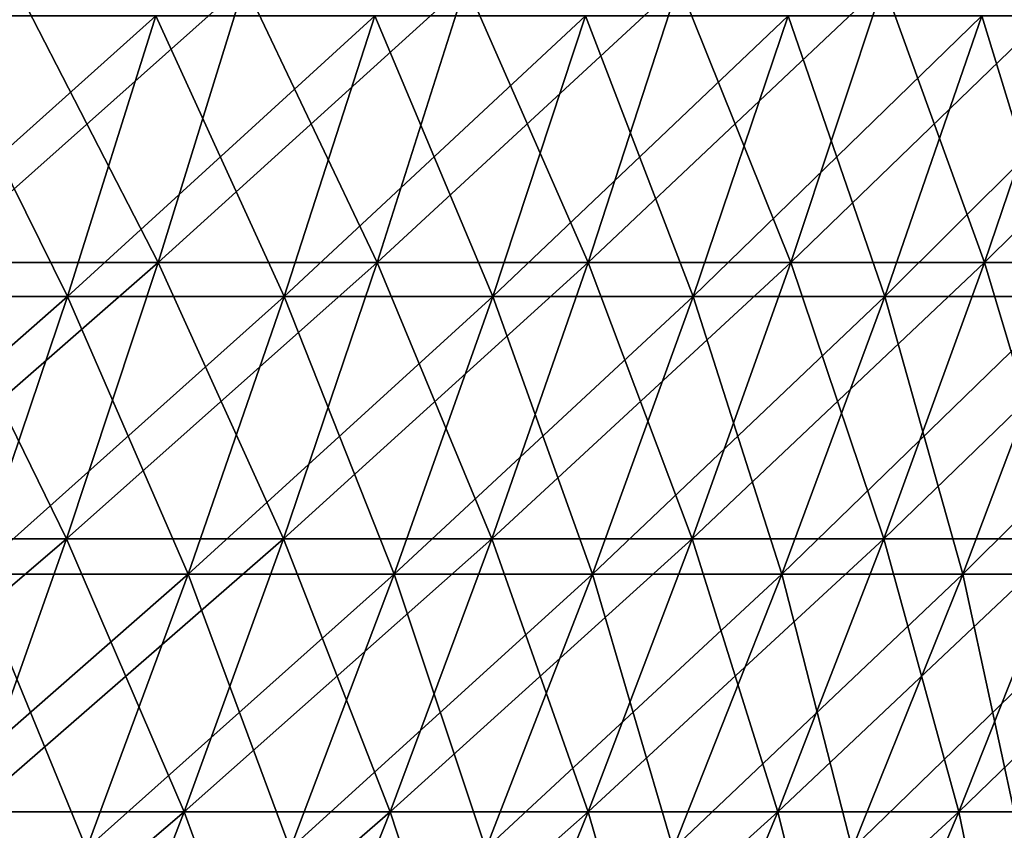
# Model space of a CAD drawing. Header units: millimetres. Extents: x -250 to 250, y 3898 to 4150.
# Tile 533 of 558: x 172 to 192, y 4041 to 4058. Entities that reach past the tile are written whole.
import ezdxf

# ---------------------------------------------------------------- set-up
doc = ezdxf.new("R2010")
doc.units = ezdxf.units.MM
doc.header["$LTSCALE"] = 5.599365
for name, color, linetype in [('2', 7, 'CONTINUOUS'), ('3', 7, 'CONTINUOUS'), ('4', 7, 'CONTINUOUS'), ('5', 7, 'CONTINUOUS')]:
    doc.layers.add(name, color=color, linetype=linetype)

msp = doc.modelspace()

# ---------------------------------------------------------------- linework, layer by layer
at = {"layer": '2', "color": 251, "linetype": 'Continuous', "true_color": 0x504f50}
for points in [[(174.936, 4052.869, -149.876), (170.238, 4052.869, -155.192), (176.721, 4058.644, -151.406), (174.936, 4052.869, -149.876)], [(176.721, 4058.644, -151.406), (170.238, 4052.869, -155.192), (171.975, 4058.644, -156.776), (176.721, 4058.644, -151.406)], [(179.469, 4052.869, -144.418), (174.936, 4052.869, -149.876), (181.3, 4058.644, -145.892), (179.469, 4052.869, -144.418)], [(181.3, 4058.644, -145.892), (174.936, 4052.869, -149.876), (176.721, 4058.644, -151.406), (181.3, 4058.644, -145.892)], [(183.831, 4052.869, -138.823), (179.469, 4052.869, -144.418), (185.707, 4058.644, -140.239), (183.831, 4052.869, -138.823)], [(185.707, 4058.644, -140.239), (179.469, 4052.869, -144.418), (181.3, 4058.644, -145.892), (185.707, 4058.644, -140.239)], [(188.019, 4052.869, -133.096), (183.831, 4052.869, -138.823), (189.937, 4058.644, -134.454), (188.019, 4052.869, -133.096)], [(189.937, 4058.644, -134.454), (183.831, 4052.869, -138.823), (185.707, 4058.644, -140.239), (189.937, 4058.644, -134.454)], [(192.028, 4052.869, -127.243), (188.019, 4052.869, -133.096), (193.988, 4058.644, -128.541), (192.028, 4052.869, -127.243)], [(193.988, 4058.644, -128.541), (188.019, 4052.869, -133.096), (189.937, 4058.644, -134.454), (193.988, 4058.644, -128.541)], [(195.856, 4052.869, -121.269), (192.028, 4052.869, -127.243), (197.854, 4058.644, -122.506), (195.856, 4052.869, -121.269)], [(197.854, 4058.644, -122.506), (192.028, 4052.869, -127.243), (193.988, 4058.644, -128.541), (197.854, 4058.644, -122.506)], [(173.042, 4047.154, -148.254), (168.395, 4047.154, -153.512), (174.936, 4052.869, -149.876), (173.042, 4047.154, -148.254)], [(174.936, 4052.869, -149.876), (168.395, 4047.154, -153.512), (170.238, 4052.869, -155.192), (174.936, 4052.869, -149.876)], [(177.526, 4047.154, -142.854), (173.042, 4047.154, -148.254), (179.469, 4052.869, -144.418), (177.526, 4047.154, -142.854)], [(179.469, 4052.869, -144.418), (173.042, 4047.154, -148.254), (174.936, 4052.869, -149.876), (179.469, 4052.869, -144.418)], [(181.841, 4047.154, -137.32), (177.526, 4047.154, -142.854), (183.831, 4052.869, -138.823), (181.841, 4047.154, -137.32)], [(183.831, 4052.869, -138.823), (177.526, 4047.154, -142.854), (179.469, 4052.869, -144.418), (183.831, 4052.869, -138.823)], [(185.983, 4047.154, -131.655), (181.841, 4047.154, -137.32), (188.019, 4052.869, -133.096), (185.983, 4047.154, -131.655)], [(188.019, 4052.869, -133.096), (181.841, 4047.154, -137.32), (183.831, 4052.869, -138.823), (188.019, 4052.869, -133.096)], [(189.949, 4047.154, -125.865), (185.983, 4047.154, -131.655), (192.028, 4052.869, -127.243), (189.949, 4047.154, -125.865)], [(192.028, 4052.869, -127.243), (185.983, 4047.154, -131.655), (188.019, 4052.869, -133.096), (192.028, 4052.869, -127.243)], [(193.735, 4047.154, -119.956), (189.949, 4047.154, -125.865), (195.856, 4052.869, -121.269), (193.735, 4047.154, -119.956)], [(195.856, 4052.869, -121.269), (189.949, 4047.154, -125.865), (192.028, 4052.869, -127.243), (195.856, 4052.869, -121.269)], [(171.041, 4041.504, -146.539), (166.447, 4041.504, -151.736), (173.042, 4047.154, -148.254), (171.041, 4041.504, -146.539)], [(173.042, 4047.154, -148.254), (166.447, 4041.504, -151.736), (168.395, 4047.154, -153.512), (173.042, 4047.154, -148.254)], [(175.472, 4041.504, -141.202), (171.041, 4041.504, -146.539), (177.526, 4047.154, -142.854), (175.472, 4041.504, -141.202)], [(177.526, 4047.154, -142.854), (171.041, 4041.504, -146.539), (173.042, 4047.154, -148.254), (177.526, 4047.154, -142.854)], [(179.737, 4041.504, -135.731), (175.472, 4041.504, -141.202), (181.841, 4047.154, -137.32), (179.737, 4041.504, -135.731)], [(181.841, 4047.154, -137.32), (175.472, 4041.504, -141.202), (177.526, 4047.154, -142.854), (181.841, 4047.154, -137.32)], [(183.832, 4041.504, -130.132), (179.737, 4041.504, -135.731), (185.983, 4047.154, -131.655), (183.832, 4041.504, -130.132)], [(185.983, 4047.154, -131.655), (179.737, 4041.504, -135.731), (181.841, 4047.154, -137.32), (185.983, 4047.154, -131.655)], [(187.752, 4041.504, -124.409), (183.832, 4041.504, -130.132), (189.949, 4047.154, -125.865), (187.752, 4041.504, -124.409)], [(189.949, 4047.154, -125.865), (183.832, 4041.504, -130.132), (185.983, 4047.154, -131.655), (189.949, 4047.154, -125.865)], [(191.494, 4041.504, -118.568), (187.752, 4041.504, -124.409), (193.735, 4047.154, -119.956), (191.494, 4041.504, -118.568)], [(193.735, 4047.154, -119.956), (187.752, 4041.504, -124.409), (189.949, 4047.154, -125.865), (193.735, 4047.154, -119.956)], [(195.055, 4041.504, -112.615), (191.494, 4041.504, -118.568), (197.337, 4047.154, -113.933), (195.055, 4041.504, -112.615)], [(197.337, 4047.154, -113.933), (191.494, 4041.504, -118.568), (193.735, 4047.154, -119.956), (197.337, 4047.154, -113.933)], [(173.31, 4035.92, -139.462), (168.933, 4035.92, -144.733), (175.472, 4041.504, -141.202), (173.31, 4035.92, -139.462)], [(175.472, 4041.504, -141.202), (168.933, 4035.92, -144.733), (171.041, 4041.504, -146.539), (175.472, 4041.504, -141.202)], [(177.522, 4035.92, -134.059), (173.31, 4035.92, -139.462), (179.737, 4041.504, -135.731), (177.522, 4035.92, -134.059)], [(179.737, 4041.504, -135.731), (173.31, 4035.92, -139.462), (175.472, 4041.504, -141.202), (179.737, 4041.504, -135.731)], [(181.566, 4035.92, -128.528), (177.522, 4035.92, -134.059), (183.832, 4041.504, -130.132), (181.566, 4035.92, -128.528)], [(183.832, 4041.504, -130.132), (177.522, 4035.92, -134.059), (179.737, 4041.504, -135.731), (183.832, 4041.504, -130.132)], [(185.438, 4035.92, -122.876), (181.566, 4035.92, -128.528), (187.752, 4041.504, -124.409), (185.438, 4035.92, -122.876)], [(187.752, 4041.504, -124.409), (181.566, 4035.92, -128.528), (183.832, 4041.504, -130.132), (187.752, 4041.504, -124.409)], [(189.134, 4035.92, -117.107), (185.438, 4035.92, -122.876), (191.494, 4041.504, -118.568), (189.134, 4035.92, -117.107)], [(191.494, 4041.504, -118.568), (185.438, 4035.92, -122.876), (187.752, 4041.504, -124.409), (191.494, 4041.504, -118.568)], [(192.651, 4035.92, -111.227), (189.134, 4035.92, -117.107), (195.055, 4041.504, -112.615), (192.651, 4035.92, -111.227)], [(195.055, 4041.504, -112.615), (189.134, 4035.92, -117.107), (191.494, 4041.504, -118.568), (195.055, 4041.504, -112.615)]]:
    msp.add_3dface(points, dxfattribs=at)
at = {"layer": '3', "color": 251, "linetype": 'Continuous', "true_color": 0x504f50}
for points in [[(170.238, 4052.869, 155.192), (174.936, 4052.869, 149.876), (171.975, 4058.644, 156.776), (170.238, 4052.869, 155.192)], [(171.975, 4058.644, 156.776), (174.936, 4052.869, 149.876), (176.721, 4058.644, 151.406), (171.975, 4058.644, 156.776)], [(174.936, 4052.869, 149.876), (179.469, 4052.869, 144.418), (176.721, 4058.644, 151.406), (174.936, 4052.869, 149.876)], [(176.721, 4058.644, 151.406), (179.469, 4052.869, 144.418), (181.3, 4058.644, 145.892), (176.721, 4058.644, 151.406)], [(179.469, 4052.869, 144.418), (183.831, 4052.869, 138.823), (181.3, 4058.644, 145.892), (179.469, 4052.869, 144.418)], [(181.3, 4058.644, 145.892), (183.831, 4052.869, 138.823), (185.707, 4058.644, 140.239), (181.3, 4058.644, 145.892)], [(183.831, 4052.869, 138.823), (188.019, 4052.869, 133.096), (185.707, 4058.644, 140.239), (183.831, 4052.869, 138.823)], [(185.707, 4058.644, 140.239), (188.019, 4052.869, 133.096), (189.937, 4058.644, 134.454), (185.707, 4058.644, 140.239)], [(188.019, 4052.869, 133.096), (192.028, 4052.869, 127.243), (189.937, 4058.644, 134.454), (188.019, 4052.869, 133.096)], [(189.937, 4058.644, 134.454), (192.028, 4052.869, 127.243), (193.988, 4058.644, 128.541), (189.937, 4058.644, 134.454)], [(192.028, 4052.869, 127.243), (195.856, 4052.869, 121.269), (193.988, 4058.644, 128.541), (192.028, 4052.869, 127.243)], [(168.395, 4047.154, 153.512), (173.042, 4047.154, 148.254), (170.238, 4052.869, 155.192), (168.395, 4047.154, 153.512)], [(170.238, 4052.869, 155.192), (173.042, 4047.154, 148.254), (174.936, 4052.869, 149.876), (170.238, 4052.869, 155.192)], [(173.042, 4047.154, 148.254), (177.526, 4047.154, 142.854), (174.936, 4052.869, 149.876), (173.042, 4047.154, 148.254)], [(174.936, 4052.869, 149.876), (177.526, 4047.154, 142.854), (179.469, 4052.869, 144.418), (174.936, 4052.869, 149.876)], [(177.526, 4047.154, 142.854), (181.841, 4047.154, 137.32), (179.469, 4052.869, 144.418), (177.526, 4047.154, 142.854)], [(179.469, 4052.869, 144.418), (181.841, 4047.154, 137.32), (183.831, 4052.869, 138.823), (179.469, 4052.869, 144.418)], [(181.841, 4047.154, 137.32), (185.983, 4047.154, 131.655), (183.831, 4052.869, 138.823), (181.841, 4047.154, 137.32)], [(183.831, 4052.869, 138.823), (185.983, 4047.154, 131.655), (188.019, 4052.869, 133.096), (183.831, 4052.869, 138.823)], [(185.983, 4047.154, 131.655), (189.949, 4047.154, 125.865), (188.019, 4052.869, 133.096), (185.983, 4047.154, 131.655)], [(188.019, 4052.869, 133.096), (189.949, 4047.154, 125.865), (192.028, 4052.869, 127.243), (188.019, 4052.869, 133.096)], [(189.949, 4047.154, 125.865), (193.735, 4047.154, 119.956), (192.028, 4052.869, 127.243), (189.949, 4047.154, 125.865)], [(192.028, 4052.869, 127.243), (193.735, 4047.154, 119.956), (195.856, 4052.869, 121.269), (192.028, 4052.869, 127.243)], [(168.395, 4047.154, 153.512), (171.041, 4041.504, 146.539), (173.042, 4047.154, 148.254), (168.395, 4047.154, 153.512)], [(171.041, 4041.504, 146.539), (175.472, 4041.504, 141.202), (173.042, 4047.154, 148.254), (171.041, 4041.504, 146.539)], [(173.042, 4047.154, 148.254), (175.472, 4041.504, 141.202), (177.526, 4047.154, 142.854), (173.042, 4047.154, 148.254)], [(175.472, 4041.504, 141.202), (179.737, 4041.504, 135.731), (177.526, 4047.154, 142.854), (175.472, 4041.504, 141.202)], [(177.526, 4047.154, 142.854), (179.737, 4041.504, 135.731), (181.841, 4047.154, 137.32), (177.526, 4047.154, 142.854)], [(179.737, 4041.504, 135.731), (183.832, 4041.504, 130.132), (181.841, 4047.154, 137.32), (179.737, 4041.504, 135.731)], [(181.841, 4047.154, 137.32), (183.832, 4041.504, 130.132), (185.983, 4047.154, 131.655), (181.841, 4047.154, 137.32)], [(183.832, 4041.504, 130.132), (187.752, 4041.504, 124.409), (185.983, 4047.154, 131.655), (183.832, 4041.504, 130.132)], [(185.983, 4047.154, 131.655), (187.752, 4041.504, 124.409), (189.949, 4047.154, 125.865), (185.983, 4047.154, 131.655)], [(187.752, 4041.504, 124.409), (191.494, 4041.504, 118.568), (189.949, 4047.154, 125.865), (187.752, 4041.504, 124.409)], [(189.949, 4047.154, 125.865), (191.494, 4041.504, 118.568), (193.735, 4047.154, 119.956), (189.949, 4047.154, 125.865)], [(191.494, 4041.504, 118.568), (195.055, 4041.504, 112.615), (193.735, 4047.154, 119.956), (191.494, 4041.504, 118.568)], [(168.933, 4035.92, 144.733), (173.31, 4035.92, 139.462), (171.041, 4041.504, 146.539), (168.933, 4035.92, 144.733)], [(171.041, 4041.504, 146.539), (173.31, 4035.92, 139.462), (175.472, 4041.504, 141.202), (171.041, 4041.504, 146.539)], [(173.31, 4035.92, 139.462), (177.522, 4035.92, 134.059), (175.472, 4041.504, 141.202), (173.31, 4035.92, 139.462)], [(175.472, 4041.504, 141.202), (177.522, 4035.92, 134.059), (179.737, 4041.504, 135.731), (175.472, 4041.504, 141.202)], [(177.522, 4035.92, 134.059), (181.566, 4035.92, 128.528), (179.737, 4041.504, 135.731), (177.522, 4035.92, 134.059)], [(179.737, 4041.504, 135.731), (181.566, 4035.92, 128.528), (183.832, 4041.504, 130.132), (179.737, 4041.504, 135.731)], [(181.566, 4035.92, 128.528), (185.438, 4035.92, 122.876), (183.832, 4041.504, 130.132), (181.566, 4035.92, 128.528)], [(183.832, 4041.504, 130.132), (185.438, 4035.92, 122.876), (187.752, 4041.504, 124.409), (183.832, 4041.504, 130.132)], [(185.438, 4035.92, 122.876), (189.134, 4035.92, 117.107), (187.752, 4041.504, 124.409), (185.438, 4035.92, 122.876)], [(187.752, 4041.504, 124.409), (189.134, 4035.92, 117.107), (191.494, 4041.504, 118.568), (187.752, 4041.504, 124.409)], [(189.134, 4035.92, 117.107), (192.651, 4035.92, 111.227), (191.494, 4041.504, 118.568), (189.134, 4035.92, 117.107)], [(191.494, 4041.504, 118.568), (192.651, 4035.92, 111.227), (195.055, 4041.504, 112.615), (191.494, 4041.504, 118.568)]]:
    msp.add_3dface(points, dxfattribs=at)
at = {"layer": '4', "color": 155, "linetype": 'Continuous', "true_color": 0x4a708c}
for points in [[(173.058, 4052.166, 148.267), (168.41, 4052.166, 153.526), (174.886, 4057.973, 149.833), (173.058, 4052.166, 148.267)], [(174.886, 4057.973, 149.833), (168.41, 4052.166, 153.526), (170.189, 4057.973, 155.148), (174.886, 4057.973, 149.833)], [(177.542, 4052.166, 142.868), (173.058, 4052.166, 148.267), (179.417, 4057.973, 144.376), (177.542, 4052.166, 142.868)], [(179.417, 4057.973, 144.376), (173.058, 4052.166, 148.267), (174.886, 4057.973, 149.833), (179.417, 4057.973, 144.376)], [(181.858, 4052.166, 137.333), (177.542, 4052.166, 142.868), (183.778, 4057.973, 138.783), (181.858, 4052.166, 137.333)], [(183.778, 4057.973, 138.783), (177.542, 4052.166, 142.868), (179.417, 4057.973, 144.376), (183.778, 4057.973, 138.783)], [(186.001, 4052.166, 131.667), (181.858, 4052.166, 137.333), (187.965, 4057.973, 133.057), (186.001, 4052.166, 131.667)], [(187.965, 4057.973, 133.057), (181.858, 4052.166, 137.333), (183.778, 4057.973, 138.783), (187.965, 4057.973, 133.057)], [(189.967, 4052.166, 125.877), (186.001, 4052.166, 131.667), (191.973, 4057.973, 127.206), (189.967, 4052.166, 125.877)], [(191.973, 4057.973, 127.206), (186.001, 4052.166, 131.667), (187.965, 4057.973, 133.057), (191.973, 4057.973, 127.206)], [(193.753, 4052.166, 119.967), (189.967, 4052.166, 125.877), (195.799, 4057.973, 121.234), (193.753, 4052.166, 119.967)], [(195.799, 4057.973, 121.234), (189.967, 4052.166, 125.877), (191.973, 4057.973, 127.206), (195.799, 4057.973, 121.234)], [(171.12, 4046.422, 146.607), (166.524, 4046.422, 151.807), (173.058, 4052.166, 148.267), (171.12, 4046.422, 146.607)], [(173.058, 4052.166, 148.267), (166.524, 4046.422, 151.807), (168.41, 4052.166, 153.526), (173.058, 4052.166, 148.267)], [(175.554, 4046.422, 141.267), (171.12, 4046.422, 146.607), (177.542, 4052.166, 142.868), (175.554, 4046.422, 141.267)], [(177.542, 4052.166, 142.868), (171.12, 4046.422, 146.607), (173.058, 4052.166, 148.267), (177.542, 4052.166, 142.868)], [(179.821, 4046.422, 135.794), (175.554, 4046.422, 141.267), (181.858, 4052.166, 137.333), (179.821, 4046.422, 135.794)], [(181.858, 4052.166, 137.333), (175.554, 4046.422, 141.267), (177.542, 4052.166, 142.868), (181.858, 4052.166, 137.333)], [(183.917, 4046.422, 130.192), (179.821, 4046.422, 135.794), (186.001, 4052.166, 131.667), (183.917, 4046.422, 130.192)], [(186.001, 4052.166, 131.667), (179.821, 4046.422, 135.794), (181.858, 4052.166, 137.333), (186.001, 4052.166, 131.667)], [(187.839, 4046.422, 124.467), (183.917, 4046.422, 130.192), (189.967, 4052.166, 125.877), (187.839, 4046.422, 124.467)], [(189.967, 4052.166, 125.877), (183.917, 4046.422, 130.192), (186.001, 4052.166, 131.667), (189.967, 4052.166, 125.877)], [(191.583, 4046.422, 118.623), (187.839, 4046.422, 124.467), (193.753, 4052.166, 119.967), (191.583, 4046.422, 118.623)], [(193.753, 4052.166, 119.967), (187.839, 4046.422, 124.467), (189.967, 4052.166, 125.877), (193.753, 4052.166, 119.967)], [(195.145, 4046.422, 112.667), (191.583, 4046.422, 118.623), (197.356, 4052.166, 113.943), (195.145, 4046.422, 112.667)], [(197.356, 4052.166, 113.943), (191.583, 4046.422, 118.623), (193.753, 4052.166, 119.967), (197.356, 4052.166, 113.943)], [(173.452, 4040.744, 139.576), (169.071, 4040.744, 144.852), (175.554, 4046.422, 141.267), (173.452, 4040.744, 139.576)], [(175.554, 4046.422, 141.267), (169.071, 4040.744, 144.852), (171.12, 4046.422, 146.607), (175.554, 4046.422, 141.267)], [(177.668, 4040.744, 134.169), (173.452, 4040.744, 139.576), (179.821, 4046.422, 135.794), (177.668, 4040.744, 134.169)], [(179.821, 4046.422, 135.794), (173.452, 4040.744, 139.576), (175.554, 4046.422, 141.267), (179.821, 4046.422, 135.794)], [(181.715, 4040.744, 128.634), (177.668, 4040.744, 134.169), (183.917, 4046.422, 130.192), (181.715, 4040.744, 128.634)], [(183.917, 4046.422, 130.192), (177.668, 4040.744, 134.169), (179.821, 4046.422, 135.794), (183.917, 4046.422, 130.192)], [(185.591, 4040.744, 122.977), (181.715, 4040.744, 128.634), (187.839, 4046.422, 124.467), (185.591, 4040.744, 122.977)], [(187.839, 4046.422, 124.467), (181.715, 4040.744, 128.634), (183.917, 4046.422, 130.192), (187.839, 4046.422, 124.467)], [(189.29, 4040.744, 117.203), (185.591, 4040.744, 122.977), (191.583, 4046.422, 118.623), (189.29, 4040.744, 117.203)], [(191.583, 4046.422, 118.623), (185.591, 4040.744, 122.977), (187.839, 4046.422, 124.467), (191.583, 4046.422, 118.623)], [(192.809, 4040.744, 111.318), (189.29, 4040.744, 117.203), (195.145, 4046.422, 112.667), (192.809, 4040.744, 111.318)], [(195.145, 4046.422, 112.667), (189.29, 4040.744, 117.203), (191.583, 4046.422, 118.623), (195.145, 4046.422, 112.667)]]:
    msp.add_3dface(points, dxfattribs=at)
at = {"layer": '5', "color": 155, "linetype": 'Continuous', "true_color": 0x4a708c}
for points in [[(168.41, 4052.166, -153.526), (173.058, 4052.166, -148.267), (170.189, 4057.973, -155.148), (168.41, 4052.166, -153.526)], [(170.189, 4057.973, -155.148), (173.058, 4052.166, -148.267), (174.886, 4057.973, -149.833), (170.189, 4057.973, -155.148)], [(173.058, 4052.166, -148.267), (177.542, 4052.166, -142.868), (174.886, 4057.973, -149.833), (173.058, 4052.166, -148.267)], [(174.886, 4057.973, -149.833), (177.542, 4052.166, -142.868), (179.417, 4057.973, -144.376), (174.886, 4057.973, -149.833)], [(177.542, 4052.166, -142.868), (181.858, 4052.166, -137.333), (179.417, 4057.973, -144.376), (177.542, 4052.166, -142.868)], [(179.417, 4057.973, -144.376), (181.858, 4052.166, -137.333), (183.778, 4057.973, -138.783), (179.417, 4057.973, -144.376)], [(181.858, 4052.166, -137.333), (186.001, 4052.166, -131.667), (183.778, 4057.973, -138.783), (181.858, 4052.166, -137.333)], [(183.778, 4057.973, -138.783), (186.001, 4052.166, -131.667), (187.965, 4057.973, -133.057), (183.778, 4057.973, -138.783)], [(186.001, 4052.166, -131.667), (189.967, 4052.166, -125.877), (187.965, 4057.973, -133.057), (186.001, 4052.166, -131.667)], [(187.965, 4057.973, -133.057), (189.967, 4052.166, -125.877), (191.973, 4057.973, -127.206), (187.965, 4057.973, -133.057)], [(189.967, 4052.166, -125.877), (193.753, 4052.166, -119.967), (191.973, 4057.973, -127.206), (189.967, 4052.166, -125.877)], [(191.973, 4057.973, -127.206), (193.753, 4052.166, -119.967), (195.799, 4057.973, -121.234), (191.973, 4057.973, -127.206)], [(168.41, 4052.166, -153.526), (171.12, 4046.422, -146.607), (173.058, 4052.166, -148.267), (168.41, 4052.166, -153.526)], [(171.12, 4046.422, -146.607), (175.554, 4046.422, -141.267), (173.058, 4052.166, -148.267), (171.12, 4046.422, -146.607)], [(173.058, 4052.166, -148.267), (175.554, 4046.422, -141.267), (177.542, 4052.166, -142.868), (173.058, 4052.166, -148.267)], [(175.554, 4046.422, -141.267), (179.821, 4046.422, -135.794), (177.542, 4052.166, -142.868), (175.554, 4046.422, -141.267)], [(177.542, 4052.166, -142.868), (179.821, 4046.422, -135.794), (181.858, 4052.166, -137.333), (177.542, 4052.166, -142.868)], [(179.821, 4046.422, -135.794), (183.917, 4046.422, -130.192), (181.858, 4052.166, -137.333), (179.821, 4046.422, -135.794)], [(181.858, 4052.166, -137.333), (183.917, 4046.422, -130.192), (186.001, 4052.166, -131.667), (181.858, 4052.166, -137.333)], [(183.917, 4046.422, -130.192), (187.839, 4046.422, -124.467), (186.001, 4052.166, -131.667), (183.917, 4046.422, -130.192)], [(186.001, 4052.166, -131.667), (187.839, 4046.422, -124.467), (189.967, 4052.166, -125.877), (186.001, 4052.166, -131.667)], [(187.839, 4046.422, -124.467), (191.583, 4046.422, -118.623), (189.967, 4052.166, -125.877), (187.839, 4046.422, -124.467)], [(189.967, 4052.166, -125.877), (191.583, 4046.422, -118.623), (193.753, 4052.166, -119.967), (189.967, 4052.166, -125.877)], [(191.583, 4046.422, -118.623), (195.145, 4046.422, -112.667), (193.753, 4052.166, -119.967), (191.583, 4046.422, -118.623)], [(169.071, 4040.744, -144.852), (173.452, 4040.744, -139.576), (171.12, 4046.422, -146.607), (169.071, 4040.744, -144.852)], [(171.12, 4046.422, -146.607), (173.452, 4040.744, -139.576), (175.554, 4046.422, -141.267), (171.12, 4046.422, -146.607)], [(173.452, 4040.744, -139.576), (177.668, 4040.744, -134.169), (175.554, 4046.422, -141.267), (173.452, 4040.744, -139.576)], [(175.554, 4046.422, -141.267), (177.668, 4040.744, -134.169), (179.821, 4046.422, -135.794), (175.554, 4046.422, -141.267)], [(177.668, 4040.744, -134.169), (181.715, 4040.744, -128.634), (179.821, 4046.422, -135.794), (177.668, 4040.744, -134.169)], [(179.821, 4046.422, -135.794), (181.715, 4040.744, -128.634), (183.917, 4046.422, -130.192), (179.821, 4046.422, -135.794)], [(181.715, 4040.744, -128.634), (185.591, 4040.744, -122.977), (183.917, 4046.422, -130.192), (181.715, 4040.744, -128.634)], [(183.917, 4046.422, -130.192), (185.591, 4040.744, -122.977), (187.839, 4046.422, -124.467), (183.917, 4046.422, -130.192)], [(185.591, 4040.744, -122.977), (189.29, 4040.744, -117.203), (187.839, 4046.422, -124.467), (185.591, 4040.744, -122.977)], [(187.839, 4046.422, -124.467), (189.29, 4040.744, -117.203), (191.583, 4046.422, -118.623), (187.839, 4046.422, -124.467)], [(189.29, 4040.744, -117.203), (192.809, 4040.744, -111.318), (191.583, 4046.422, -118.623), (189.29, 4040.744, -117.203)], [(191.583, 4046.422, -118.623), (192.809, 4040.744, -111.318), (195.145, 4046.422, -112.667), (191.583, 4046.422, -118.623)]]:
    msp.add_3dface(points, dxfattribs=at)

doc.saveas('drawing.dxf')
